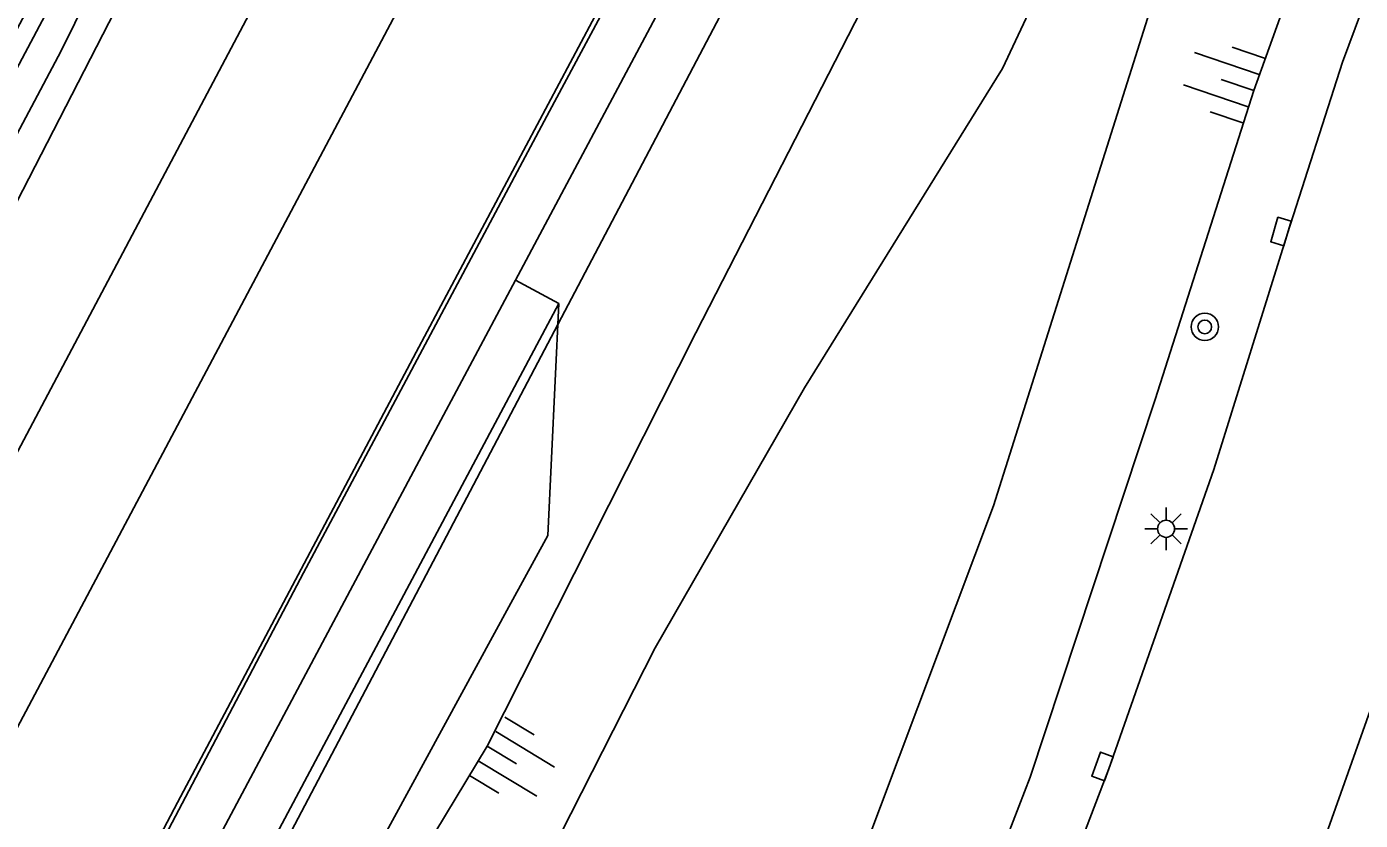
# Model space of a CAD drawing. Extents: x 136000 to 138005, y 398500 to 400500.
# Drawn here: x 137280.45 to 137319.43, y 399735.51 to 399758.71 of the extents above; entities that cross this region are included whole.
import ezdxf

# ---------------------------------------------------------------- set-up
doc = ezdxf.new("R2010")
doc.units = 0
for name, color, linetype in [('gg-afsc-muur', 7, 'Continuous'), ('gg-aspt-spoorlijn', 7, 'Continuous'), ('gg-knt-BGT kruinlijn', 7, 'Continuous'), ('gg-knt-bovenkant onderkant talud', 7, 'Continuous'), ('gg-knt-onverhard', 7, 'Continuous'), ('gg-knt-verharding', 7, 'Continuous'), ('gg-kwrk-duiker nz buis', 7, 'Continuous'), ('gt-grn-vlakafsluiter', 7, 'Continuous'), ('gt-symb-boom', 7, 'Continuous'), ('gt-symb-kolk', 7, 'Continuous'), ('gt-symb-lichtmast', 7, 'Continuous'), ('gt-symb-talud symbool', 7, 'Continuous'), ('gx-grn-maaiveld', 7, 'Continuous')]:
    doc.layers.add(name, color=color, linetype=linetype)

# ---------------------------------------------------------------- blocks, each defined once
blk = doc.blocks.new('gt0-LMAST')
at = {"layer": 'gt-symb-lichtmast'}
for p, q in [((-0.182, 0.173), (-0.447, 0.438)), ((-0.005, 0.246), (-0.005, 0.621)), ((0.172, 0.173), (0.437, 0.438)), ((-0.255, -0.004), (-0.63, -0.004)), ((-0.182, -0.181), (-0.447, -0.446)), ((-0.005, -0.254), (-0.005, -0.629)), ((0.437, -0.446), (0.172, -0.181)), ((0.245, -0.004), (0.62, -0.004))]:
    blk.add_line(p, q, dxfattribs=at)
blk.add_circle((-0.005, -0.004), 0.25, dxfattribs=at)
blk = doc.blocks.new('gt0-BOOM')
at = {"layer": 'gt-symb-boom'}
for radius in [0.4, 0.2]:
    blk.add_circle((0, 0), radius, dxfattribs=at)
blk = doc.blocks.new('gt0-KOLK')
at = {"layer": 'gt-symb-kolk'}
blk.add_lwpolyline([(0, 0), (0.375, 0), (0.375, 0.4), (-0.375, 0.4), (-0.375, 0), (0, 0)], dxfattribs=at)
blk = doc.blocks.new('gt0-TALUD_1')
at = {"layer": 'gt-symb-talud symbool'}
for p, q in [((-1, -1), (-1, 0)), ((-0.5, -2), (-0.5, 0)), ((0, -1), (0, 0)), ((0.5, -2), (0.5, 0)), ((1, -1), (1, 0))]:
    blk.add_line(p, q, dxfattribs=at)

msp = doc.modelspace()

# ---------------------------------------------------------------- linework, layer by layer
at = {"layer": 'gg-afsc-muur'}
msp.add_lwpolyline([(137273.559, 399714.794), (137278.208, 399723.515), (137282.548, 399731.635), (137284.858, 399736.026), (137291.83, 399749.197), (137298.903, 399762.496), (137304.012, 399772.167), (137310.127, 399783.619), (137311.671, 399786.54), (137316.01, 399794.699), (137319.755, 399801.696), (137326.303, 399814.081), (137331.937, 399824.698), (137338.485, 399837.039)], dxfattribs=at)
at = {"layer": 'gg-aspt-spoorlijn'}
for points in [[(137180.276, 399557.817), (137190.513, 399577.123), (137216.83, 399627.032), (137223.229, 399638.814), (137243.016, 399676.404), (137279.168, 399744.376), (137339.688, 399858.771), (137384.54, 399942.957), (137424.377, 400018.015), (137448.175, 400062.892), (137473.598, 400111.171), (137480.612, 400124.236), (137511.513, 400182.67), (137519.303, 400197.169), (137549.499, 400254.306), (137652.966, 400449.039), (137679.974, 400500)], [(137185.594, 399559.889), (137451.439, 400061.164), (137507.991, 400167.823), (137535.597, 400219.587), (137588.607, 400319.533), (137597.649, 400336.455), (137605.519, 400351.728), (137623.003, 400384.374), (137641.233, 400419.186), (137650.164, 400435.608), (137658.805, 400451.811), (137684.39, 400500)]]:
    msp.add_lwpolyline(points, dxfattribs=at)
at = {"layer": 'gg-knt-BGT kruinlijn'}
for p, q in [((137318.817, 399763.772), (137316.31, 399756.842)), ((137294.733, 399751.294), (137300.817, 399762.717)), ((137300.002, 399749.758), (137305.68, 399760.821)), ((137316.31, 399756.842), (137313.43, 399747.811)), ((137294.733, 399751.294), (137293.326, 399748.65)), ((137293.905, 399737.67), (137300.002, 399749.758)), ((137292.245, 399746.62), (137293.326, 399748.65)), ((137313.43, 399747.811), (137309.78, 399736.769)), ((137283.672, 399730.523), (137292.245, 399746.62)), ((137291.534, 399733.745), (137293.905, 399737.67)), ((137309.78, 399736.769), (137305.404, 399725.464))]:
    msp.add_line(p, q, dxfattribs=at)
at = {"layer": 'gg-knt-bovenkant onderkant talud'}
msp.add_lwpolyline([(137316.112, 399764.694), (137314.45, 399762.905), (137308.704, 399744.7), (137304.855, 399734.455), (137300.459, 399724.505), (137296.049, 399714.263), (137294.074, 399709.999), (137292.147, 399707.26), (137290.535, 399706.283), (137288.464, 399706.522), (137287.015, 399708.279), (137287.342, 399712.934), (137288.715, 399720.53), (137294.507, 399732.071), (137298.822, 399740.548), (137303.184, 399748.152), (137308.966, 399757.485), (137314.68, 399769.646), (137317.31, 399775.012), (137319.297, 399774.055), (137316.442, 399768.152), (137316.622, 399766.234)], dxfattribs=at)
at = {"layer": 'gg-knt-onverhard'}
for p, q in [((137295.68, 399743.831), (137294.602, 399741.851)), ((137294.602, 399741.851), (137288.779, 399731.162))]:
    msp.add_line(p, q, dxfattribs=at)
msp.add_lwpolyline([(137296, 399750.619), (137275.13, 399711.401), (137274.838, 399711.358)], dxfattribs=at)
at = {"layer": 'gg-knt-verharding'}
for points in [[(137348.441, 399814.178), (137346.764, 399811.687), (137343.957, 399807.261), (137338.799, 399798.413), (137334.546, 399791.311), (137330.904, 399785.079), (137328.498, 399780.402), (137326.19, 399775.733), (137322.123, 399766.315), (137318.903, 399757.669), (137317.297, 399752.666), (137315.145, 399745.764), (137312.081, 399737.011), (137309.148, 399729.339), (137305.148, 399719.904), (137302.522, 399714.222), (137297.565, 399704.373), (137297.434, 399704.173)], [(137325.572, 399756.589), (137323.552, 399750.717), (137322.539, 399747.616), (137319.822, 399739.017), (137317.737, 399733.137), (137316.62, 399730.089), (137313.351, 399721.677), (137310.874, 399715.958), (137308.891, 399711.669)]]:
    msp.add_lwpolyline(points, dxfattribs=at)
at = {"layer": 'gg-kwrk-duiker nz buis'}
msp.add_line((137315.404, 399786.983), (137258.457, 399678.625), dxfattribs=at)
at = {"layer": 'gt-grn-vlakafsluiter'}
for p, q in [((137294.733, 399751.294), (137296, 399750.619)), ((137296, 399750.619), (137295.68, 399743.831))]:
    msp.add_line(p, q, dxfattribs=at)
at = {"layer": 'gx-grn-maaiveld'}
for points in [[(137297.041, 399790.298), (137355.672, 399901.012), (137356.134, 399901.761), (137356.352, 399901.881), (137356.512, 399901.875), (137356.573, 399901.622), (137355.332, 399899.183), (137270.877, 399740.004), (137269.41, 399737.475), (137269.246, 399737.239), (137268.981, 399737.238), (137268.954, 399737.634), (137297.041, 399790.298)], [(137348.386, 399883.923), (137319.474, 399829.571), (137318.877, 399828.62), (137318.265, 399827.929), (137317.752, 399827.078), (137317.258, 399826.035), (137316.5, 399824.056), (137315.17, 399821.491), (137286.891, 399768.32), (137286.327, 399767.396), (137285.055, 399765.72), (137284.458, 399764.701), (137283.661, 399763.067), (137283.059, 399761.253), (137281.454, 399757.999), (137271.519, 399739.263), (137269.822, 399736.312), (137269.439, 399735.905), (137268.943, 399735.572), (137268.232, 399735.512), (137267.545, 399735.847), (137267.21, 399736.269), (137267.211, 399736.878)], [(137264.297, 399723.495), (137269.923, 399733.973), (137270.132, 399735.854), (137272.977, 399740.758), (137274.475, 399744.165), (137275.603, 399746.276), (137279.242, 399751.827), (137284.472, 399761.979), (137284.579, 399763.815), (137285.187, 399765.284), (137286.244, 399766.564), (137287.577, 399767.522), (137317.238, 399824.046), (137317.908, 399826.33), (137318.609, 399827.6), (137319.814, 399828.552), (137337.603, 399862.386)], [(137277.355, 399721.624), (137282.04, 399730.386), (137288.542, 399742.74), (137295.73, 399756.239), (137300.638, 399765.396), (137302.473, 399769.046), (137310.403, 399783.855)]]:
    msp.add_lwpolyline(points, dxfattribs=at)

# ---------------------------------------------------------------- block references
at = {"layer": 'gt-symb-boom'}
msp.add_blockref('gt0-BOOM', (137314.881, 399749.933), dxfattribs=at)
at = {"layer": 'gt-symb-kolk'}
for p, rotation in [((137317.297, 399752.666), 73.53805042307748), ((137312.081, 399737.011), 70.21752406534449)]:
    msp.add_blockref('gt0-KOLK', p, dxfattribs=dict(at, rotation=rotation))
at = {"layer": 'gt-symb-lichtmast'}
msp.add_blockref('gt0-LMAST', (137313.755, 399744.033), dxfattribs=at)
at = {"layer": 'gt-symb-talud symbool'}
for p, xscale, yscale, rotation in [((137316.31, 399756.842), 0.9999249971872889, 0.9999249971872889, -108.72486806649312), ((137293.905, 399737.67), 1.000012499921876, 1.0000124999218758, 58.86920085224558)]:
    msp.add_blockref('gt0-TALUD_1', p, dxfattribs=dict(at, xscale=xscale, yscale=yscale, rotation=rotation))

doc.saveas('drawing.dxf')
